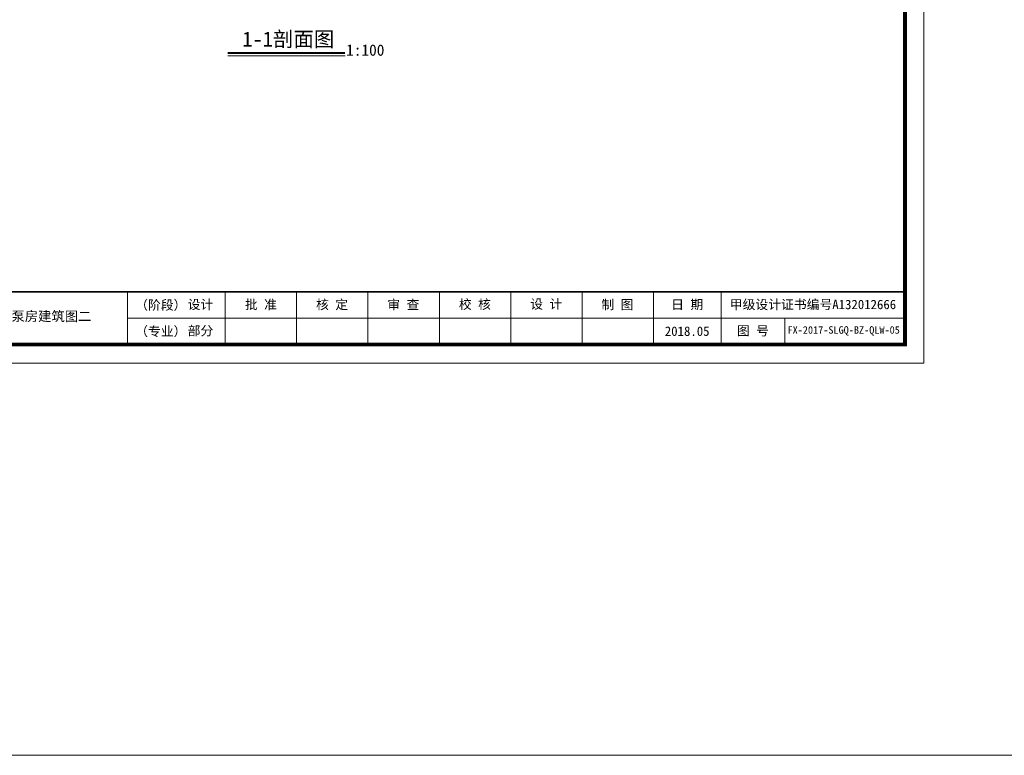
# Model space of a CAD drawing. Extents: x -27255 to 1448651, y 31034 to 8081248.
# Tile 574 of 580: x 585017 to 585280, y 3870936 to 3871132. Entities that reach past the tile are written whole.
import ezdxf
from ezdxf.enums import TextEntityAlignment as Align

# ---------------------------------------------------------------- set-up
doc = ezdxf.new("R2010")
doc.units = 0
doc.layers.get('0').update_dxf_attribs({"linetype": 'CONTINUOUS'})
for name, color, linetype, lineweight in [('0.13填充', 8, 'CONTINUOUS', 9), ('0.13文字', 3, 'CONTINUOUS', 13), ('图框', 7, 'CONTINUOUS', 20), ('文字', 7, 'CONTINUOUS', 15)]:
    doc.layers.add(name, color=color, linetype=linetype, lineweight=lineweight)
doc.styles.add('-仿宋_GB2312', font='FangSong_GB2312.ttf')
doc.styles.add('LYJFS', font='times.ttf', dxfattribs={"width": 0.7})
doc.styles.add('仿宋', font='FangSong_GB2312.ttf', dxfattribs={"width": 0.7})
doc.styles.add('宋体', font='FangSong_GB2312.ttf')

# ---------------------------------------------------------------- blocks, each defined once
blk = doc.blocks.new('d4trtg')
at = {"lineweight": 0}
for p, q in [((658071.2, 3902577.3), (658071.2, 3899605.3)), ((658021.2, 3899725.4), (655949.8, 3899725.4)), ((658071.2, 3899605.3), (653868.4, 3899605.3))]:
    blk.add_line(p, q, dxfattribs=at)
for p, q in [((655949.8, 3899795.5), (655949.8, 3899655.4)), ((656210, 3899795.5), (656210, 3899655.4)), ((656400.1, 3899795.5), (656400.1, 3899655.4)), ((656590.2, 3899795.5), (656590.2, 3899655.4)), ((656780.4, 3899795.5), (656780.4, 3899655.4)), ((656970.5, 3899795.5), (656970.5, 3899655.4)), ((657160.6, 3899795.5), (657160.6, 3899655.4)), ((657350.8, 3899795.5), (657350.8, 3899655.4)), ((657530.9, 3899795.5), (657530.9, 3899655.4)), ((657701, 3899725.4), (657701, 3899655.4))]:
    blk.add_line(p, q)
at = {"lineweight": 0, "const_width": 10}
blk.add_lwpolyline([(654118.6, 3902527.3), (658021.2, 3902527.3), (658021.2, 3899655.4), (654118.6, 3899655.4)], close=True, dxfattribs=at)
at = {"lineweight": 0, "const_width": 4}
blk.add_lwpolyline([(658021.2, 3899795.5), (654118.6, 3899795.5)], dxfattribs=at)
at = {"style": 'LYJFS'}
for s, p in [('（阶段）', (656038.2, 3899760.4)), ('（专业）', (656038.2, 3899690.4))]:
    blk.add_text(s, height=25.02, dxfattribs=at).set_placement(p, align=Align.MIDDLE_CENTER)
at = {"style": '仿宋'}
blk.add_text('2018.05', height=25.02, dxfattribs=at).set_placement((657440.8, 3899690.4), align=Align.MIDDLE)
at = {"attachment_point": 5, "style": '宋体'}
for s, insert, char_height in [('设计', (656144, 3899760.4), 25.02), ('批 准', (656305, 3899760.4), 25.02), ('核 定', (656494.6, 3899760.2), 25.02), ('审 查', (656684.6, 3899760.2), 25.02), ('校 核', (656875.1, 3899760.9), 25.02), ('设 计', (657065.3, 3899761.4), 25.02), ('制 图', (657254.9, 3899760.2), 25.02), ('日 期', (657440.8, 3899760.4), 25.02), ('甲级设计证书编号A132012666', (657776, 3899760.4), 25.017), ('部分', (656144, 3899690.4), 25.02), ('图 号', (657615.9, 3899690.4), 25.02)]:
    blk.add_mtext(s, dxfattribs=dict(at, insert=insert, char_height=char_height))

msp = doc.modelspace()

# ---------------------------------------------------------------- linework, layer by layer
at = {"layer": '0.13填充', "color": 7, "lineweight": 40, "ltscale": 0.005}
msp.add_line((585072.8871, 3871123.65771, -5.45786), (585104.0613, 3871123.65771, -5.45786), dxfattribs=at)
at = {"layer": '0.13填充', "color": 7, "ltscale": 0.005}
msp.add_line((585072.8871, 3871122.82095, -5.45786), (585104.22632, 3871122.82095, -5.45786), dxfattribs=at)
at = {"layer": '0.13文字', "linetype": 'Continuous', "lineweight": 13}
msp.add_line((582175.00285, 3870936.43103), (587865.89025, 3870936.43103), dxfattribs=at)
msp.add_line((582175.00285, 3870936.43103), (587865.89025, 3870936.43103), dxfattribs=at)
msp.add_line((582175.00285, 3870936.43103), (587865.89025, 3870936.43103), dxfattribs=at)

# ---------------------------------------------------------------- block references
at = {"layer": '图框', "xscale": 0.09999999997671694, "yscale": 0.1000000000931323, "zscale": 0.1}
msp.add_blockref('d4trtg', (519451.24358, 3481080.39505), dxfattribs=at)

# ---------------------------------------------------------------- texts
at = {"layer": '0.13文字', "linetype": 'Continuous', "lineweight": 13, "attachment_point": 1, "style": 'LYJFS'}
for s, insert, char_height, width in [('{\\fFangSong_GB2312|b0|i0|c134|p49;\\W1;        前辘湾站泵房建筑图二}', (584986.94168, 3871054.73771), 2.6, 66.6610925), ('{\\fFangSong_GB2312|b0|i0|c134|p49;\\W1;\\C7;FX-2017-SLGQ-BZ-QLW-05}', (585222.05929, 3871050.78093), 2, 41.6631828)]:
    msp.add_mtext(s, dxfattribs=dict(at, insert=insert, char_height=char_height, width=width))
at = {"layer": '文字', "color": 7, "attachment_point": 1, "style": '-仿宋_GB2312'}
for s, insert, char_height, width in [(' 1-1剖面图', (585074.05524, 3871129.295, -5.56225), 4, 50.3671896), ('1:100', (585104.44165, 3871125.85893, -5.56225), 3, 10.2895474)]:
    msp.add_mtext(s, dxfattribs=dict(at, insert=insert, char_height=char_height, width=width))

doc.saveas('drawing.dxf')
